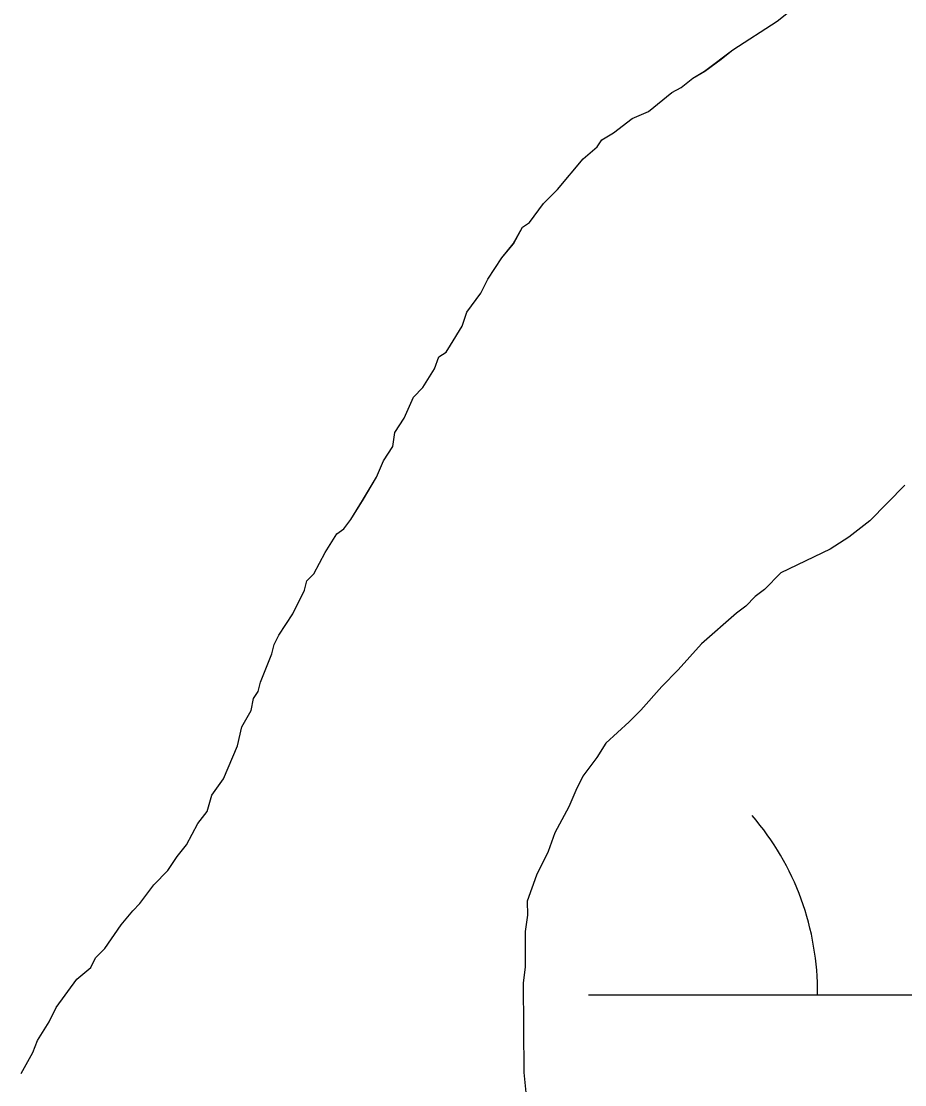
# Model space of a CAD drawing. Extents: x 3279314 to 3317160, y 734079 to 759431.
# Drawn here: x 3314430.3 to 3314546.1, y 741832.7 to 741972.1 of the extents above; entities that cross this region are included whole.
import ezdxf

# ---------------------------------------------------------------- set-up
doc = ezdxf.new("R2010")
doc.units = 0
for name, color, linetype in [('V-SITE-VEGE', 7, 'Continuous'), ('V-TOPO-SHOR', 7, 'Continuous'), ('V-WETL-SWMP', 7, 'Continuous')]:
    doc.layers.add(name, color=color, linetype=linetype)

msp = doc.modelspace()

# ---------------------------------------------------------------- linework, layer by layer
at = {"layer": 'V-SITE-VEGE'}
for p, q in [((3314523.58, 741968.36), (3314529.4, 741972.09)), ((3314519.9, 741965.57), (3314523.58, 741968.36)), ((3314516.84, 741963.39), (3314518.37, 741964.63)), ((3314518.37, 741964.63), (3314519.9, 741965.57)), ((3314515.62, 741962.77), (3314516.84, 741963.39)), ((3314512.56, 741960.28), (3314515.62, 741962.77)), ((3314510.41, 741959.35), (3314512.56, 741960.28)), ((3314507.96, 741957.48), (3314510.41, 741959.35)), ((3314506.43, 741956.55), (3314507.96, 741957.48)), ((3314505.82, 741955.62), (3314506.43, 741956.55)), ((3314503.98, 741954.07), (3314505.82, 741955.62)), ((3314500.62, 741950.05), (3314503.98, 741954.07)), ((3314498.79, 741948.19), (3314500.62, 741950.05)), ((3314496.96, 741945.72), (3314498.79, 741948.19)), ((3314494.82, 741942.93), (3314496.04, 741945.09)), ((3314496.04, 741945.09), (3314496.96, 741945.72)), ((3314493.3, 741941.07), (3314494.82, 741942.93)), ((3314491.47, 741938.29), (3314493.3, 741941.07)), ((3314490.56, 741936.44), (3314491.47, 741938.29)), ((3314488.73, 741933.97), (3314490.56, 741936.44)), ((3314488.13, 741932.12), (3314488.73, 741933.97)), ((3314486.61, 741929.64), (3314488.13, 741932.12)), ((3314486, 741928.72), (3314486.61, 741929.64)), ((3314484.48, 741926.55), (3314485.08, 741928.09)), ((3314485.08, 741928.09), (3314486, 741928.72)), ((3314482.95, 741924.08), (3314484.48, 741926.55)), ((3314481.73, 741922.84), (3314482.95, 741924.08)), ((3314480.52, 741920.06), (3314481.73, 741922.84)), ((3314479.3, 741918.21), (3314480.52, 741920.06)), ((3314479.01, 741916.36), (3314479.3, 741918.21)), ((3314477.79, 741914.5), (3314479.01, 741916.36)), ((3314476.88, 741912.35), (3314477.79, 741914.5)), ((3314475.06, 741909.26), (3314476.88, 741912.35)), ((3314546.12, 741911.28), (3314541.54, 741906.63)), ((3314473.54, 741906.79), (3314475.06, 741909.26)), ((3314472.62, 741905.55), (3314473.54, 741906.79)), ((3314541.54, 741906.63), (3314538.78, 741904.46)), ((3314470.18, 741902.45), (3314471.7, 741904.92)), ((3314471.7, 741904.92), (3314472.62, 741905.55)), ((3314538.78, 741904.46), (3314536.33, 741902.9)), ((3314536.33, 741902.9), (3314529.89, 741899.78)), ((3314468.66, 741899.67), (3314470.18, 741902.45)), ((3314467.44, 741897.51), (3314467.74, 741898.74)), ((3314467.74, 741898.74), (3314468.66, 741899.67)), ((3314529.89, 741899.78), (3314527.75, 741897.61)), ((3314465.92, 741894.42), (3314467.44, 741897.51)), ((3314527.75, 741897.61), (3314526.53, 741896.68)), ((3314526.53, 741896.68), (3314525.31, 741895.44)), ((3314524.08, 741894.51), (3314519.49, 741890.48)), ((3314525.31, 741895.44), (3314524.08, 741894.51)), ((3314464.1, 741891.64), (3314465.92, 741894.42)), ((3314463.19, 741889.17), (3314463.49, 741890.41)), ((3314463.49, 741890.41), (3314464.1, 741891.64)), ((3314519.49, 741890.48), (3314516.44, 741887.07)), ((3314461.68, 741885.47), (3314463.19, 741889.17)), ((3314516.44, 741887.07), (3314514.3, 741884.91)), ((3314461.38, 741884.24), (3314461.68, 741885.47)), ((3314514.3, 741884.91), (3314511.55, 741881.81)), ((3314460.77, 741883.31), (3314461.38, 741884.24)), ((3314460.47, 741881.77), (3314460.77, 741883.31)), ((3314459.25, 741879.61), (3314460.47, 741881.77)), ((3314511.55, 741881.81), (3314510.02, 741880.26)), ((3314458.66, 741877.14), (3314459.25, 741879.61)), ((3314510.02, 741880.26), (3314506.96, 741877.47)), ((3314456.84, 741872.82), (3314458.66, 741877.14)), ((3314506.96, 741877.47), (3314505.75, 741875.61)), ((3314505.75, 741875.61), (3314503.92, 741873.14)), ((3314455.31, 741870.66), (3314456.84, 741872.82)), ((3314503.92, 741873.14), (3314503.01, 741871.29)), ((3314503.01, 741871.29), (3314502.1, 741869.13)), ((3314454.71, 741868.5), (3314455.31, 741870.66)), ((3314453.49, 741866.95), (3314454.71, 741868.5)), ((3314502.1, 741869.13), (3314500.27, 741865.73)), ((3314451.97, 741864.17), (3314453.49, 741866.95)), ((3314500.27, 741865.73), (3314499.37, 741863.26)), ((3314450.75, 741862.62), (3314451.97, 741864.17)), ((3314449.53, 741860.77), (3314450.75, 741862.62)), ((3314499.37, 741863.26), (3314497.85, 741860.17)), ((3314447.7, 741858.91), (3314449.53, 741860.77)), ((3314497.85, 741860.17), (3314496.64, 741856.78)), ((3314445.87, 741856.44), (3314447.7, 741858.91)), ((3314443.43, 741853.65), (3314444.96, 741855.51)), ((3314444.96, 741855.51), (3314445.87, 741856.44)), ((3314496.64, 741856.78), (3314496.66, 741854.93)), ((3314496.66, 741854.93), (3314496.36, 741852.78)), ((3314441.3, 741850.56), (3314443.43, 741853.65)), ((3314496.36, 741852.78), (3314496.39, 741848.16)), ((3314440.08, 741849.32), (3314441.3, 741850.56)), ((3314439.47, 741848.08), (3314440.08, 741849.32)), ((3314437.63, 741846.53), (3314439.47, 741848.08)), ((3314496.39, 741848.16), (3314496.1, 741846.01)), ((3314434.89, 741842.82), (3314437.63, 741846.53)), ((3314496.1, 741846.01), (3314496.18, 741834.32)), ((3314433.98, 741840.97), (3314434.89, 741842.82)), ((3314432.45, 741838.5), (3314433.98, 741840.97)), ((3314431.85, 741836.95), (3314432.45, 741838.5)), ((3314430.33, 741834.18), (3314431.85, 741836.95)), ((3314496.18, 741834.32), (3314496.51, 741831.24))]:
    msp.add_line(p, q, dxfattribs=at)
at = {"layer": 'V-TOPO-SHOR'}
for p, q in [((3314523.58, 741968.36), (3314529.4, 741972.09)), ((3314519.9, 741965.57), (3314523.58, 741968.36)), ((3314516.84, 741963.39), (3314518.37, 741964.63)), ((3314518.37, 741964.63), (3314519.9, 741965.57)), ((3314515.62, 741962.77), (3314516.84, 741963.39)), ((3314512.56, 741960.28), (3314515.62, 741962.77)), ((3314510.41, 741959.35), (3314512.56, 741960.28)), ((3314507.96, 741957.48), (3314510.41, 741959.35)), ((3314506.43, 741956.55), (3314507.96, 741957.48)), ((3314505.82, 741955.62), (3314506.43, 741956.55)), ((3314503.98, 741954.07), (3314505.82, 741955.62)), ((3314500.62, 741950.05), (3314503.98, 741954.07)), ((3314498.79, 741948.19), (3314500.62, 741950.05)), ((3314496.96, 741945.72), (3314498.79, 741948.19)), ((3314494.82, 741942.93), (3314496.04, 741945.09)), ((3314496.04, 741945.09), (3314496.96, 741945.72)), ((3314493.3, 741941.07), (3314494.82, 741942.93)), ((3314491.47, 741938.29), (3314493.3, 741941.07)), ((3314490.56, 741936.44), (3314491.47, 741938.29)), ((3314488.73, 741933.97), (3314490.56, 741936.44)), ((3314488.13, 741932.12), (3314488.73, 741933.97)), ((3314486.61, 741929.64), (3314488.13, 741932.12)), ((3314486, 741928.72), (3314486.61, 741929.64)), ((3314484.48, 741926.55), (3314485.08, 741928.09)), ((3314485.08, 741928.09), (3314486, 741928.72)), ((3314482.95, 741924.08), (3314484.48, 741926.55)), ((3314481.73, 741922.84), (3314482.95, 741924.08)), ((3314480.52, 741920.06), (3314481.73, 741922.84)), ((3314479.3, 741918.21), (3314480.52, 741920.06)), ((3314479.01, 741916.36), (3314479.3, 741918.21)), ((3314477.79, 741914.5), (3314479.01, 741916.36)), ((3314476.88, 741912.35), (3314477.79, 741914.5)), ((3314475.06, 741909.26), (3314476.88, 741912.35)), ((3314546.12, 741911.28), (3314541.54, 741906.63)), ((3314473.54, 741906.79), (3314475.06, 741909.26)), ((3314472.62, 741905.55), (3314473.54, 741906.79)), ((3314541.54, 741906.63), (3314538.78, 741904.46)), ((3314470.18, 741902.45), (3314471.7, 741904.92)), ((3314471.7, 741904.92), (3314472.62, 741905.55)), ((3314538.78, 741904.46), (3314536.33, 741902.9)), ((3314536.33, 741902.9), (3314529.89, 741899.78)), ((3314468.66, 741899.67), (3314470.18, 741902.45)), ((3314467.44, 741897.51), (3314467.74, 741898.74)), ((3314467.74, 741898.74), (3314468.66, 741899.67)), ((3314529.89, 741899.78), (3314527.75, 741897.61)), ((3314465.92, 741894.42), (3314467.44, 741897.51)), ((3314527.75, 741897.61), (3314526.53, 741896.68)), ((3314526.53, 741896.68), (3314525.31, 741895.44)), ((3314524.08, 741894.51), (3314519.49, 741890.48)), ((3314525.31, 741895.44), (3314524.08, 741894.51)), ((3314464.1, 741891.64), (3314465.92, 741894.42)), ((3314463.19, 741889.17), (3314463.49, 741890.41)), ((3314463.49, 741890.41), (3314464.1, 741891.64)), ((3314519.49, 741890.48), (3314516.44, 741887.07)), ((3314461.68, 741885.47), (3314463.19, 741889.17)), ((3314516.44, 741887.07), (3314514.3, 741884.91)), ((3314461.38, 741884.24), (3314461.68, 741885.47)), ((3314514.3, 741884.91), (3314511.55, 741881.81)), ((3314460.77, 741883.31), (3314461.38, 741884.24)), ((3314460.47, 741881.77), (3314460.77, 741883.31)), ((3314459.25, 741879.61), (3314460.47, 741881.77)), ((3314511.55, 741881.81), (3314510.02, 741880.26)), ((3314458.66, 741877.14), (3314459.25, 741879.61)), ((3314510.02, 741880.26), (3314506.96, 741877.47)), ((3314456.84, 741872.82), (3314458.66, 741877.14)), ((3314506.96, 741877.47), (3314505.75, 741875.61)), ((3314505.75, 741875.61), (3314503.92, 741873.14)), ((3314455.31, 741870.66), (3314456.84, 741872.82)), ((3314503.92, 741873.14), (3314503.01, 741871.29)), ((3314503.01, 741871.29), (3314502.1, 741869.13)), ((3314454.71, 741868.5), (3314455.31, 741870.66)), ((3314453.49, 741866.95), (3314454.71, 741868.5)), ((3314502.1, 741869.13), (3314500.27, 741865.73)), ((3314451.97, 741864.17), (3314453.49, 741866.95)), ((3314500.27, 741865.73), (3314499.37, 741863.26)), ((3314450.75, 741862.62), (3314451.97, 741864.17)), ((3314449.53, 741860.77), (3314450.75, 741862.62)), ((3314499.37, 741863.26), (3314497.85, 741860.17)), ((3314447.7, 741858.91), (3314449.53, 741860.77)), ((3314497.85, 741860.17), (3314496.64, 741856.78)), ((3314445.87, 741856.44), (3314447.7, 741858.91)), ((3314443.43, 741853.65), (3314444.96, 741855.51)), ((3314444.96, 741855.51), (3314445.87, 741856.44)), ((3314496.64, 741856.78), (3314496.66, 741854.93)), ((3314496.66, 741854.93), (3314496.36, 741852.78)), ((3314441.3, 741850.56), (3314443.43, 741853.65)), ((3314496.36, 741852.78), (3314496.39, 741848.16)), ((3314440.08, 741849.32), (3314441.3, 741850.56)), ((3314439.47, 741848.08), (3314440.08, 741849.32)), ((3314437.63, 741846.53), (3314439.47, 741848.08)), ((3314496.39, 741848.16), (3314496.1, 741846.01)), ((3314434.89, 741842.82), (3314437.63, 741846.53)), ((3314496.1, 741846.01), (3314496.18, 741834.32)), ((3314433.98, 741840.97), (3314434.89, 741842.82)), ((3314432.45, 741838.5), (3314433.98, 741840.97)), ((3314431.85, 741836.95), (3314432.45, 741838.5)), ((3314430.33, 741834.18), (3314431.85, 741836.95)), ((3314496.18, 741834.32), (3314496.51, 741831.24))]:
    msp.add_line(p, q, dxfattribs=at)
at = {"layer": 'V-WETL-SWMP'}
for p, q in [((3314529.4, 741972.09), (3314533.99, 741975.82)), ((3314529.4, 741972.09), (3314533.99, 741975.82)), ((3314523.58, 741968.36), (3314529.4, 741972.09)), ((3314523.58, 741968.36), (3314529.4, 741972.09)), ((3314519.91, 741965.56), (3314522.05, 741967.12)), ((3314519.91, 741965.56), (3314522.05, 741967.12)), ((3314522.05, 741967.12), (3314523.58, 741968.36)), ((3314522.05, 741967.12), (3314523.58, 741968.36)), ((3314516.84, 741963.39), (3314518.37, 741964.63)), ((3314516.84, 741963.39), (3314518.37, 741964.63)), ((3314518.37, 741964.63), (3314519.91, 741965.56)), ((3314518.37, 741964.63), (3314519.91, 741965.56)), ((3314515.62, 741962.77), (3314516.84, 741963.39)), ((3314515.62, 741962.77), (3314516.84, 741963.39)), ((3314512.56, 741960.28), (3314515.62, 741962.77)), ((3314512.56, 741960.28), (3314515.62, 741962.77)), ((3314510.41, 741959.35), (3314512.56, 741960.28)), ((3314510.41, 741959.35), (3314512.56, 741960.28)), ((3314507.96, 741957.48), (3314510.41, 741959.35)), ((3314507.96, 741957.48), (3314510.41, 741959.35)), ((3314506.43, 741956.55), (3314507.96, 741957.48)), ((3314506.43, 741956.55), (3314507.96, 741957.48)), ((3314505.82, 741955.62), (3314506.43, 741956.55)), ((3314505.82, 741955.62), (3314506.43, 741956.55)), ((3314503.98, 741954.07), (3314505.82, 741955.62)), ((3314503.98, 741954.07), (3314505.82, 741955.62)), ((3314500.63, 741950.05), (3314503.98, 741954.07)), ((3314500.63, 741950.05), (3314503.98, 741954.07)), ((3314498.79, 741948.19), (3314500.63, 741950.05)), ((3314498.79, 741948.19), (3314500.63, 741950.05)), ((3314496.96, 741945.71), (3314498.79, 741948.19)), ((3314496.96, 741945.71), (3314498.79, 741948.19)), ((3314494.83, 741942.93), (3314496.04, 741945.09)), ((3314494.83, 741942.93), (3314496.04, 741945.09)), ((3314496.04, 741945.09), (3314496.96, 741945.71)), ((3314496.04, 741945.09), (3314496.96, 741945.71)), ((3314493.3, 741941.07), (3314494.83, 741942.93)), ((3314493.3, 741941.07), (3314494.83, 741942.93)), ((3314491.47, 741938.29), (3314493.3, 741941.07)), ((3314491.47, 741938.29), (3314493.3, 741941.07)), ((3314490.56, 741936.44), (3314491.47, 741938.29)), ((3314490.56, 741936.44), (3314491.47, 741938.29)), ((3314488.73, 741933.97), (3314490.56, 741936.44)), ((3314488.73, 741933.97), (3314490.56, 741936.44)), ((3314488.13, 741932.11), (3314488.73, 741933.97)), ((3314488.13, 741932.11), (3314488.73, 741933.97)), ((3314486.61, 741929.64), (3314488.13, 741932.11)), ((3314486.61, 741929.64), (3314488.13, 741932.11)), ((3314486, 741928.72), (3314486.61, 741929.64)), ((3314486, 741928.72), (3314486.61, 741929.64)), ((3314484.48, 741926.55), (3314485.08, 741928.09)), ((3314484.48, 741926.55), (3314485.08, 741928.09)), ((3314485.08, 741928.09), (3314486, 741928.72)), ((3314485.08, 741928.09), (3314486, 741928.72)), ((3314482.95, 741924.08), (3314484.48, 741926.55)), ((3314482.95, 741924.08), (3314484.48, 741926.55)), ((3314481.73, 741922.84), (3314482.95, 741924.08)), ((3314481.73, 741922.84), (3314482.95, 741924.08)), ((3314480.52, 741920.06), (3314481.73, 741922.84)), ((3314480.52, 741920.06), (3314481.73, 741922.84)), ((3314479.3, 741918.21), (3314480.52, 741920.06)), ((3314479.3, 741918.21), (3314480.52, 741920.06)), ((3314479.01, 741916.36), (3314479.3, 741918.21)), ((3314479.01, 741916.36), (3314479.3, 741918.21)), ((3314477.79, 741914.5), (3314479.01, 741916.36)), ((3314477.79, 741914.5), (3314479.01, 741916.36)), ((3314476.88, 741912.34), (3314477.79, 741914.5)), ((3314476.88, 741912.34), (3314477.79, 741914.5)), ((3314475.05, 741909.25), (3314476.88, 741912.34)), ((3314475.05, 741909.25), (3314476.88, 741912.34)), ((3314546.12, 741911.28), (3314541.54, 741906.63)), ((3314546.12, 741911.28), (3314541.54, 741906.63)), ((3314473.53, 741906.78), (3314475.05, 741909.25)), ((3314473.53, 741906.78), (3314475.05, 741909.25)), ((3314472.62, 741905.55), (3314473.53, 741906.78)), ((3314472.62, 741905.55), (3314473.53, 741906.78)), ((3314541.54, 741906.63), (3314538.78, 741904.46)), ((3314541.54, 741906.63), (3314538.78, 741904.46)), ((3314470.18, 741902.45), (3314471.7, 741904.92)), ((3314470.18, 741902.45), (3314471.7, 741904.92)), ((3314471.7, 741904.92), (3314472.62, 741905.55)), ((3314471.7, 741904.92), (3314472.62, 741905.55)), ((3314538.78, 741904.46), (3314536.33, 741902.9)), ((3314538.78, 741904.46), (3314536.33, 741902.9)), ((3314536.33, 741902.9), (3314529.89, 741899.78)), ((3314536.33, 741902.9), (3314529.89, 741899.78)), ((3314468.66, 741899.67), (3314470.18, 741902.45)), ((3314468.66, 741899.67), (3314470.18, 741902.45)), ((3314467.44, 741897.51), (3314467.74, 741898.74)), ((3314467.44, 741897.51), (3314467.74, 741898.74)), ((3314467.74, 741898.74), (3314468.66, 741899.67)), ((3314467.74, 741898.74), (3314468.66, 741899.67)), ((3314529.89, 741899.78), (3314527.75, 741897.61)), ((3314529.89, 741899.78), (3314527.75, 741897.61)), ((3314465.92, 741894.42), (3314467.44, 741897.51)), ((3314465.92, 741894.42), (3314467.44, 741897.51)), ((3314527.75, 741897.61), (3314526.53, 741896.68)), ((3314527.75, 741897.61), (3314526.53, 741896.68)), ((3314526.53, 741896.68), (3314525.31, 741895.44)), ((3314526.53, 741896.68), (3314525.31, 741895.44)), ((3314524.08, 741894.51), (3314519.49, 741890.48)), ((3314524.08, 741894.51), (3314519.49, 741890.48)), ((3314525.31, 741895.44), (3314524.08, 741894.51)), ((3314525.31, 741895.44), (3314524.08, 741894.51)), ((3314464.1, 741891.64), (3314465.92, 741894.42)), ((3314464.1, 741891.64), (3314465.92, 741894.42)), ((3314463.19, 741889.17), (3314463.49, 741890.4)), ((3314463.19, 741889.17), (3314463.49, 741890.4)), ((3314463.49, 741890.4), (3314464.1, 741891.64)), ((3314463.49, 741890.4), (3314464.1, 741891.64)), ((3314519.49, 741890.48), (3314516.44, 741887.07)), ((3314519.49, 741890.48), (3314516.44, 741887.07)), ((3314461.68, 741885.47), (3314463.19, 741889.17)), ((3314461.68, 741885.47), (3314463.19, 741889.17)), ((3314516.44, 741887.07), (3314514.3, 741884.9)), ((3314516.44, 741887.07), (3314514.3, 741884.9)), ((3314461.38, 741884.24), (3314461.68, 741885.47)), ((3314461.38, 741884.24), (3314461.68, 741885.47)), ((3314514.3, 741884.9), (3314511.55, 741881.81)), ((3314514.3, 741884.9), (3314511.55, 741881.81)), ((3314460.77, 741883.31), (3314461.38, 741884.24)), ((3314460.77, 741883.31), (3314461.38, 741884.24)), ((3314460.47, 741881.77), (3314460.77, 741883.31)), ((3314460.47, 741881.77), (3314460.77, 741883.31)), ((3314459.25, 741879.61), (3314460.47, 741881.77)), ((3314459.25, 741879.61), (3314460.47, 741881.77)), ((3314511.55, 741881.81), (3314510.02, 741880.26)), ((3314511.55, 741881.81), (3314510.02, 741880.26)), ((3314458.66, 741877.14), (3314459.25, 741879.61)), ((3314458.66, 741877.14), (3314459.25, 741879.61)), ((3314510.02, 741880.26), (3314506.97, 741877.47)), ((3314510.02, 741880.26), (3314506.97, 741877.47)), ((3314456.84, 741872.82), (3314458.66, 741877.14)), ((3314456.84, 741872.82), (3314458.66, 741877.14)), ((3314506.97, 741877.47), (3314505.75, 741875.61)), ((3314506.97, 741877.47), (3314505.75, 741875.61)), ((3314505.75, 741875.61), (3314503.92, 741873.14)), ((3314505.75, 741875.61), (3314503.92, 741873.14)), ((3314455.31, 741870.66), (3314456.84, 741872.82)), ((3314455.31, 741870.66), (3314456.84, 741872.82)), ((3314503.92, 741873.14), (3314503.01, 741871.29)), ((3314503.92, 741873.14), (3314503.01, 741871.29)), ((3314503.01, 741871.29), (3314502.1, 741869.13)), ((3314503.01, 741871.29), (3314502.1, 741869.13)), ((3314454.71, 741868.5), (3314455.31, 741870.66)), ((3314454.71, 741868.5), (3314455.31, 741870.66)), ((3314453.49, 741866.95), (3314454.71, 741868.5)), ((3314453.49, 741866.95), (3314454.71, 741868.5)), ((3314502.1, 741869.13), (3314500.28, 741865.73)), ((3314502.1, 741869.13), (3314500.28, 741865.73)), ((3314451.97, 741864.17), (3314453.49, 741866.95)), ((3314451.97, 741864.17), (3314453.49, 741866.95)), ((3314500.28, 741865.73), (3314499.37, 741863.26)), ((3314500.28, 741865.73), (3314499.37, 741863.26)), ((3314450.75, 741862.62), (3314451.97, 741864.17)), ((3314450.75, 741862.62), (3314451.97, 741864.17)), ((3314449.54, 741860.77), (3314450.75, 741862.62)), ((3314449.54, 741860.77), (3314450.75, 741862.62)), ((3314499.37, 741863.26), (3314497.85, 741860.17)), ((3314499.37, 741863.26), (3314497.85, 741860.17)), ((3314447.7, 741858.91), (3314449.54, 741860.77)), ((3314447.7, 741858.91), (3314449.54, 741860.77)), ((3314497.85, 741860.17), (3314496.64, 741856.78)), ((3314497.85, 741860.17), (3314496.64, 741856.78)), ((3314445.87, 741856.44), (3314447.7, 741858.91)), ((3314445.87, 741856.44), (3314447.7, 741858.91)), ((3314443.43, 741853.65), (3314444.96, 741855.51)), ((3314443.43, 741853.65), (3314444.96, 741855.51)), ((3314444.96, 741855.51), (3314445.87, 741856.44)), ((3314444.96, 741855.51), (3314445.87, 741856.44)), ((3314496.64, 741856.78), (3314496.66, 741854.93)), ((3314496.64, 741856.78), (3314496.66, 741854.93)), ((3314496.66, 741854.93), (3314496.36, 741852.78)), ((3314496.66, 741854.93), (3314496.36, 741852.78)), ((3314441.3, 741850.56), (3314443.43, 741853.65)), ((3314441.3, 741850.56), (3314443.43, 741853.65)), ((3314496.36, 741852.78), (3314496.39, 741848.16)), ((3314496.36, 741852.78), (3314496.39, 741848.16)), ((3314440.07, 741849.32), (3314441.3, 741850.56)), ((3314440.07, 741849.32), (3314441.3, 741850.56)), ((3314439.47, 741848.08), (3314440.07, 741849.32)), ((3314439.47, 741848.08), (3314440.07, 741849.32)), ((3314437.63, 741846.53), (3314439.47, 741848.08)), ((3314437.63, 741846.53), (3314439.47, 741848.08)), ((3314496.39, 741848.16), (3314496.1, 741846.01)), ((3314496.39, 741848.16), (3314496.1, 741846.01)), ((3314434.89, 741842.82), (3314437.63, 741846.53)), ((3314434.89, 741842.82), (3314437.63, 741846.53)), ((3314496.1, 741846.01), (3314496.18, 741834.31)), ((3314496.1, 741846.01), (3314496.18, 741834.31)), ((3314504.68, 741844.48), (3314604.68, 741844.53)), ((3314433.98, 741840.97), (3314434.89, 741842.82)), ((3314433.98, 741840.97), (3314434.89, 741842.82)), ((3314432.45, 741838.5), (3314433.98, 741840.97)), ((3314432.45, 741838.5), (3314433.98, 741840.97)), ((3314431.85, 741836.95), (3314432.45, 741838.5)), ((3314431.85, 741836.95), (3314432.45, 741838.5)), ((3314430.33, 741834.17), (3314431.85, 741836.95)), ((3314430.33, 741834.17), (3314431.85, 741836.95)), ((3314496.18, 741834.31), (3314496.51, 741831.24)), ((3314496.18, 741834.31), (3314496.51, 741831.24))]:
    msp.add_line(p, q, dxfattribs=at)
msp.add_arc((3314499.44, 741844.96), 35.25, 359.2573, 40.801, dxfattribs=at)

doc.saveas('drawing.dxf')
